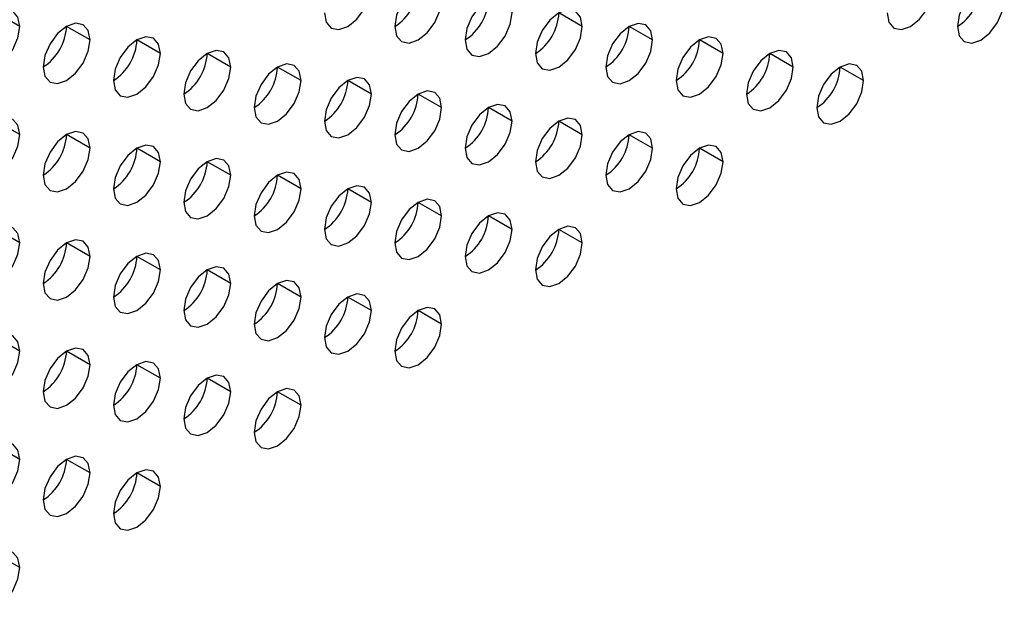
# Model space of a CAD drawing. Header units: millimetres. Extents: x 0 to 1118, y 0 to 864.
# Tile 272 of 397: x 970.45 to 973.42, y 696.03 to 697.82. Entities that reach past the tile are written whole.
import ezdxf

# ---------------------------------------------------------------- set-up
doc = ezdxf.new("R2010")
doc.units = ezdxf.units.MM

msp = doc.modelspace()

# ---------------------------------------------------------------- linework, layer by layer
at = {"color": 7, "linetype": 'Continuous', "lineweight": 25}
for p, q in [((970.4529, 697.7975), (970.3822, 697.8383)), ((972.15, 697.7973), (972.0793, 697.8382)), ((970.6651, 697.7567), (970.5944, 697.7975)), ((972.3621, 697.7565), (972.2914, 697.7973)), ((970.8772, 697.7158), (970.8065, 697.7566)), ((972.5743, 697.7156), (972.5036, 697.7565)), ((971.0893, 697.675), (971.0186, 697.7158)), ((972.7864, 697.6748), (972.7157, 697.7156)), ((971.3015, 697.6341), (971.2308, 697.6749)), ((972.9985, 697.634), (972.9278, 697.6748)), ((971.5136, 697.5933), (971.4429, 697.6341)), ((971.7257, 697.5524), (971.655, 697.5932)), ((971.9379, 697.5116), (971.8672, 697.5524)), ((970.4529, 697.4709), (970.3822, 697.5117)), ((972.15, 697.4707), (972.0793, 697.5115)), ((970.6651, 697.43), (970.5944, 697.4709)), ((972.3621, 697.4299), (972.2914, 697.4707)), ((970.8772, 697.3892), (970.8065, 697.43)), ((972.5743, 697.389), (972.5036, 697.4299)), ((971.0893, 697.3483), (971.0186, 697.3892)), ((971.3015, 697.3075), (971.2308, 697.3483)), ((971.5136, 697.2666), (971.4429, 697.3075)), ((971.7257, 697.2258), (971.655, 697.2666)), ((971.9379, 697.185), (971.8672, 697.2258)), ((970.4529, 697.1443), (970.3822, 697.1851)), ((972.15, 697.1441), (972.0793, 697.1849)), ((970.6651, 697.1034), (970.5944, 697.1442)), ((970.8772, 697.0626), (970.8065, 697.1034)), ((971.0893, 697.0217), (971.0186, 697.0625)), ((971.3015, 696.9809), (971.2308, 697.0217)), ((971.5136, 696.94), (971.4429, 696.9809)), ((971.7257, 696.8992), (971.655, 696.94)), ((970.4529, 696.8177), (970.3822, 696.8585)), ((970.6651, 696.7768), (970.5944, 696.8176)), ((970.8772, 696.736), (970.8065, 696.7768)), ((971.0893, 696.6951), (971.0186, 696.7359)), ((971.3015, 696.6543), (971.2308, 696.6951)), ((970.4529, 696.491), (970.3822, 696.5319)), ((970.6651, 696.4502), (970.5944, 696.491)), ((970.8772, 696.4093), (970.8065, 696.4502)), ((970.4529, 696.1644), (970.3822, 696.2052))]:
    msp.add_line(p, q, dxfattribs=at)
at = {"color": 7, "linetype": 'Continuous', "lineweight": 25, "flags": 128}
for points in [[(971.3722, 697.8382), (971.3776, 697.8101), (971.3929, 697.7925), (971.4158, 697.788), (971.4429, 697.7974), (971.47, 697.8192), (971.4929, 697.8502), (971.5082, 697.8855), (971.5136, 697.9199)], [(971.7257, 697.879), (971.7204, 697.9072), (971.705, 697.9248), (971.6821, 697.9293), (971.655, 697.9199), (971.628, 697.898), (971.605, 697.8671), (971.5897, 697.8317), (971.5843, 697.7974)], [(973.0692, 697.8381), (973.0746, 697.8099), (973.09, 697.7923), (973.1129, 697.7878), (973.14, 697.7972), (973.167, 697.8191), (973.19, 697.85), (973.2053, 697.8854), (973.2107, 697.9197)], [(973.4228, 697.8789), (973.4174, 697.907), (973.4021, 697.9247), (973.3791, 697.9291), (973.3521, 697.9197), (973.325, 697.8979), (973.3021, 697.8669), (973.2868, 697.8316), (973.2814, 697.7972)], [(971.9379, 697.8382), (971.9325, 697.8663), (971.9172, 697.884), (971.8942, 697.8884), (971.8672, 697.879), (971.8401, 697.8572), (971.8172, 697.8262), (971.8018, 697.7909), (971.7964, 697.7565)], [(971.5843, 697.7974), (971.5897, 697.7693), (971.605, 697.7516), (971.628, 697.7472), (971.655, 697.7566), (971.6821, 697.7784), (971.705, 697.8093), (971.7204, 697.8447), (971.7257, 697.879)], [(973.2814, 697.7972), (973.2868, 697.7691), (973.3021, 697.7515), (973.325, 697.747), (973.3521, 697.7564), (973.3791, 697.7782), (973.4021, 697.8092), (973.4174, 697.8445), (973.4228, 697.8789)], [(970.4529, 697.7975), (970.4476, 697.8256), (970.4322, 697.8433), (970.4093, 697.8477), (970.3822, 697.8383), (970.3552, 697.8165), (970.3322, 697.7856), (970.3169, 697.7502), (970.3115, 697.7159)], [(971.7964, 697.7565), (971.8018, 697.7284), (971.8172, 697.7108), (971.8401, 697.7063), (971.8672, 697.7157), (971.8942, 697.7376), (971.9172, 697.7685), (971.9325, 697.8038), (971.9379, 697.8382)], [(972.15, 697.7973), (972.1446, 697.8255), (972.1293, 697.8431), (972.1063, 697.8476), (972.0793, 697.8382), (972.0522, 697.8163), (972.0293, 697.7854), (972.014, 697.7501), (972.0086, 697.7157)], [(970.3115, 697.7159), (970.3169, 697.6877), (970.3322, 697.6701), (970.3552, 697.6656), (970.3822, 697.675), (970.4093, 697.6969), (970.4322, 697.7278), (970.4476, 697.7631), (970.4529, 697.7975)], [(970.6651, 697.7567), (970.6597, 697.7848), (970.6444, 697.8024), (970.6214, 697.8069), (970.5944, 697.7975), (970.5673, 697.7757), (970.5444, 697.7447), (970.529, 697.7094), (970.5237, 697.675)], [(972.0086, 697.7157), (972.014, 697.6876), (972.0293, 697.6699), (972.0522, 697.6655), (972.0793, 697.6749), (972.1063, 697.6967), (972.1293, 697.7276), (972.1446, 697.763), (972.15, 697.7973)], [(972.3621, 697.7565), (972.3568, 697.7846), (972.3414, 697.8023), (972.3185, 697.8067), (972.2914, 697.7973), (972.2644, 697.7755), (972.2414, 697.7445), (972.2261, 697.7092), (972.2207, 697.6749)], [(970.8772, 697.7158), (970.8718, 697.7439), (970.8565, 697.7616), (970.8336, 697.766), (970.8065, 697.7566), (970.7794, 697.7348), (970.7565, 697.7039), (970.7412, 697.6685), (970.7358, 697.6342)], [(970.5237, 697.675), (970.529, 697.6469), (970.5444, 697.6292), (970.5673, 697.6248), (970.5944, 697.6342), (970.6214, 697.656), (970.6444, 697.687), (970.6597, 697.7223), (970.6651, 697.7567)], [(972.2207, 697.6749), (972.2261, 697.6467), (972.2414, 697.6291), (972.2644, 697.6246), (972.2914, 697.634), (972.3185, 697.6559), (972.3414, 697.6868), (972.3568, 697.7221), (972.3621, 697.7565)], [(972.5743, 697.7156), (972.5689, 697.7438), (972.5536, 697.7614), (972.5306, 697.7659), (972.5036, 697.7565), (972.4765, 697.7346), (972.4536, 697.7037), (972.4382, 697.6684), (972.4328, 697.634)], [(970.7358, 697.6342), (970.7412, 697.606), (970.7565, 697.5884), (970.7794, 697.5839), (970.8065, 697.5933), (970.8336, 697.6152), (970.8565, 697.6461), (970.8718, 697.6815), (970.8772, 697.7158)], [(971.0893, 697.675), (971.084, 697.7031), (971.0686, 697.7207), (971.0457, 697.7252), (971.0186, 697.7158), (970.9916, 697.694), (970.9686, 697.663), (970.9533, 697.6277), (970.9479, 697.5933)], [(972.4328, 697.634), (972.4382, 697.6059), (972.4536, 697.5882), (972.4765, 697.5838), (972.5036, 697.5932), (972.5306, 697.615), (972.5536, 697.646), (972.5689, 697.6813), (972.5743, 697.7156)], [(972.7864, 697.6748), (972.781, 697.7029), (972.7657, 697.7206), (972.7427, 697.725), (972.7157, 697.7156), (972.6886, 697.6938), (972.6657, 697.6629), (972.6504, 697.6275), (972.645, 697.5932)], [(971.3015, 697.6341), (971.2961, 697.6623), (971.2808, 697.6799), (971.2578, 697.6844), (971.2308, 697.6749), (971.2037, 697.6531), (971.1808, 697.6222), (971.1654, 697.5868), (971.1601, 697.5525)], [(972.9985, 697.634), (972.9931, 697.6621), (972.9778, 697.6797), (972.9549, 697.6842), (972.9278, 697.6748), (972.9008, 697.653), (972.8778, 697.622), (972.8625, 697.5867), (972.8571, 697.5523)], [(970.9479, 697.5933), (970.9533, 697.5652), (970.9686, 697.5475), (970.9916, 697.5431), (971.0186, 697.5525), (971.0457, 697.5743), (971.0686, 697.6053), (971.084, 697.6406), (971.0893, 697.675)], [(972.645, 697.5932), (972.6504, 697.565), (972.6657, 697.5474), (972.6886, 697.5429), (972.7157, 697.5523), (972.7427, 697.5742), (972.7657, 697.6051), (972.781, 697.6404), (972.7864, 697.6748)], [(971.1601, 697.5525), (971.1654, 697.5243), (971.1808, 697.5067), (971.2037, 697.5022), (971.2308, 697.5116), (971.2578, 697.5335), (971.2808, 697.5644), (971.2961, 697.5998), (971.3015, 697.6341)], [(971.5136, 697.5933), (971.5082, 697.6214), (971.4929, 697.639), (971.47, 697.6435), (971.4429, 697.6341), (971.4158, 697.6123), (971.3929, 697.5813), (971.3776, 697.546), (971.3722, 697.5116)], [(972.8571, 697.5523), (972.8625, 697.5242), (972.8778, 697.5065), (972.9008, 697.5021), (972.9278, 697.5115), (972.9549, 697.5333), (972.9778, 697.5643), (972.9931, 697.5996), (972.9985, 697.634)], [(971.3722, 697.5116), (971.3776, 697.4835), (971.3929, 697.4658), (971.4158, 697.4614), (971.4429, 697.4708), (971.47, 697.4926), (971.4929, 697.5236), (971.5082, 697.5589), (971.5136, 697.5933)], [(971.7257, 697.5524), (971.7204, 697.5806), (971.705, 697.5982), (971.6821, 697.6027), (971.655, 697.5933), (971.628, 697.5714), (971.605, 697.5405), (971.5897, 697.5051), (971.5843, 697.4708)], [(971.9379, 697.5116), (971.9325, 697.5397), (971.9172, 697.5574), (971.8942, 697.5618), (971.8672, 697.5524), (971.8401, 697.5306), (971.8172, 697.4996), (971.8018, 697.4643), (971.7964, 697.4299)], [(971.5843, 697.4708), (971.5897, 697.4426), (971.605, 697.425), (971.628, 697.4205), (971.655, 697.4299), (971.6821, 697.4518), (971.705, 697.4827), (971.7204, 697.5181), (971.7257, 697.5524)], [(970.4529, 697.4709), (970.4476, 697.499), (970.4322, 697.5167), (970.4093, 697.5211), (970.3822, 697.5117), (970.3552, 697.4899), (970.3322, 697.4589), (970.3169, 697.4236), (970.3115, 697.3892)], [(971.7964, 697.4299), (971.8018, 697.4018), (971.8172, 697.3841), (971.8401, 697.3797), (971.8672, 697.3891), (971.8942, 697.4109), (971.9172, 697.4419), (971.9325, 697.4772), (971.9379, 697.5116)], [(972.15, 697.4707), (972.1446, 697.4989), (972.1293, 697.5165), (972.1063, 697.521), (972.0793, 697.5116), (972.0522, 697.4897), (972.0293, 697.4588), (972.014, 697.4234), (972.0086, 697.3891)], [(970.3115, 697.3892), (970.3169, 697.3611), (970.3322, 697.3435), (970.3552, 697.339), (970.3822, 697.3484), (970.4093, 697.3702), (970.4322, 697.4012), (970.4476, 697.4365), (970.4529, 697.4709)], [(970.6651, 697.43), (970.6597, 697.4582), (970.6444, 697.4758), (970.6214, 697.4803), (970.5944, 697.4709), (970.5673, 697.449), (970.5444, 697.4181), (970.529, 697.3828), (970.5237, 697.3484)], [(972.0086, 697.3891), (972.014, 697.3609), (972.0293, 697.3433), (972.0522, 697.3388), (972.0793, 697.3483), (972.1063, 697.3701), (972.1293, 697.401), (972.1446, 697.4364), (972.15, 697.4707)], [(972.3621, 697.4299), (972.3568, 697.458), (972.3414, 697.4757), (972.3185, 697.4801), (972.2914, 697.4707), (972.2644, 697.4489), (972.2414, 697.4179), (972.2261, 697.3826), (972.2207, 697.3482)], [(970.8772, 697.3892), (970.8718, 697.4173), (970.8565, 697.435), (970.8336, 697.4394), (970.8065, 697.43), (970.7794, 697.4082), (970.7565, 697.3772), (970.7412, 697.3419), (970.7358, 697.3075)], [(972.5743, 697.389), (972.5689, 697.4172), (972.5536, 697.4348), (972.5306, 697.4393), (972.5036, 697.4299), (972.4765, 697.408), (972.4536, 697.3771), (972.4382, 697.3417), (972.4328, 697.3074)], [(970.5237, 697.3484), (970.529, 697.3203), (970.5444, 697.3026), (970.5673, 697.2982), (970.5944, 697.3076), (970.6214, 697.3294), (970.6444, 697.3603), (970.6597, 697.3957), (970.6651, 697.43)], [(972.2207, 697.3482), (972.2261, 697.3201), (972.2414, 697.3025), (972.2644, 697.298), (972.2914, 697.3074), (972.3185, 697.3292), (972.3414, 697.3602), (972.3568, 697.3955), (972.3621, 697.4299)], [(970.7358, 697.3075), (970.7412, 697.2794), (970.7565, 697.2618), (970.7794, 697.2573), (970.8065, 697.2667), (970.8336, 697.2886), (970.8565, 697.3195), (970.8718, 697.3548), (970.8772, 697.3892)], [(971.0893, 697.3483), (971.084, 697.3765), (971.0686, 697.3941), (971.0457, 697.3986), (971.0186, 697.3892), (970.9916, 697.3673), (970.9686, 697.3364), (970.9533, 697.3011), (970.9479, 697.2667)], [(972.4328, 697.3074), (972.4382, 697.2793), (972.4536, 697.2616), (972.4765, 697.2572), (972.5036, 697.2666), (972.5306, 697.2884), (972.5536, 697.3193), (972.5689, 697.3547), (972.5743, 697.389)], [(971.3015, 697.3075), (971.2961, 697.3356), (971.2808, 697.3533), (971.2578, 697.3577), (971.2308, 697.3483), (971.2037, 697.3265), (971.1808, 697.2955), (971.1654, 697.2602), (971.1601, 697.2259)], [(970.9479, 697.2667), (970.9533, 697.2386), (970.9686, 697.2209), (970.9916, 697.2165), (971.0186, 697.2259), (971.0457, 697.2477), (971.0686, 697.2786), (971.084, 697.314), (971.0893, 697.3483)], [(971.1601, 697.2259), (971.1654, 697.1977), (971.1808, 697.1801), (971.2037, 697.1756), (971.2308, 697.185), (971.2578, 697.2069), (971.2808, 697.2378), (971.2961, 697.2731), (971.3015, 697.3075)], [(971.5136, 697.2666), (971.5082, 697.2948), (971.4929, 697.3124), (971.47, 697.3169), (971.4429, 697.3075), (971.4158, 697.2856), (971.3929, 697.2547), (971.3776, 697.2194), (971.3722, 697.185)], [(971.3722, 697.185), (971.3776, 697.1569), (971.3929, 697.1392), (971.4158, 697.1348), (971.4429, 697.1442), (971.47, 697.166), (971.4929, 697.197), (971.5082, 697.2323), (971.5136, 697.2666)], [(971.7257, 697.2258), (971.7204, 697.2539), (971.705, 697.2716), (971.6821, 697.276), (971.655, 697.2666), (971.628, 697.2448), (971.605, 697.2139), (971.5897, 697.1785), (971.5843, 697.1442)], [(971.9379, 697.185), (971.9325, 697.2131), (971.9172, 697.2307), (971.8942, 697.2352), (971.8672, 697.2258), (971.8401, 697.204), (971.8172, 697.173), (971.8018, 697.1377), (971.7964, 697.1033)], [(971.5843, 697.1442), (971.5897, 697.116), (971.605, 697.0984), (971.628, 697.0939), (971.655, 697.1033), (971.6821, 697.1252), (971.705, 697.1561), (971.7204, 697.1914), (971.7257, 697.2258)], [(970.4529, 697.1443), (970.4476, 697.1724), (970.4322, 697.1901), (970.4093, 697.1945), (970.3822, 697.1851), (970.3552, 697.1633), (970.3322, 697.1323), (970.3169, 697.097), (970.3115, 697.0626)], [(971.7964, 697.1033), (971.8018, 697.0752), (971.8172, 697.0575), (971.8401, 697.0531), (971.8672, 697.0625), (971.8942, 697.0843), (971.9172, 697.1153), (971.9325, 697.1506), (971.9379, 697.185)], [(972.15, 697.1441), (972.1446, 697.1722), (972.1293, 697.1899), (972.1063, 697.1943), (972.0793, 697.1849), (972.0522, 697.1631), (972.0293, 697.1322), (972.014, 697.0968), (972.0086, 697.0625)], [(970.3115, 697.0626), (970.3169, 697.0345), (970.3322, 697.0168), (970.3552, 697.0124), (970.3822, 697.0218), (970.4093, 697.0436), (970.4322, 697.0746), (970.4476, 697.1099), (970.4529, 697.1443)], [(970.6651, 697.1034), (970.6597, 697.1316), (970.6444, 697.1492), (970.6214, 697.1537), (970.5944, 697.1443), (970.5673, 697.1224), (970.5444, 697.0915), (970.529, 697.0561), (970.5237, 697.0218)], [(972.0086, 697.0625), (972.014, 697.0343), (972.0293, 697.0167), (972.0522, 697.0122), (972.0793, 697.0216), (972.1063, 697.0435), (972.1293, 697.0744), (972.1446, 697.1098), (972.15, 697.1441)], [(970.8772, 697.0626), (970.8718, 697.0907), (970.8565, 697.1084), (970.8336, 697.1128), (970.8065, 697.1034), (970.7794, 697.0816), (970.7565, 697.0506), (970.7412, 697.0153), (970.7358, 696.9809)], [(970.5237, 697.0218), (970.529, 696.9936), (970.5444, 696.976), (970.5673, 696.9715), (970.5944, 696.9809), (970.6214, 697.0028), (970.6444, 697.0337), (970.6597, 697.0691), (970.6651, 697.1034)], [(970.7358, 696.9809), (970.7412, 696.9528), (970.7565, 696.9352), (970.7794, 696.9307), (970.8065, 696.9401), (970.8336, 696.9619), (970.8565, 696.9929), (970.8718, 697.0282), (970.8772, 697.0626)], [(971.0893, 697.0217), (971.084, 697.0499), (971.0686, 697.0675), (971.0457, 697.072), (971.0186, 697.0626), (970.9916, 697.0407), (970.9686, 697.0098), (970.9533, 696.9744), (970.9479, 696.9401)], [(971.3015, 696.9809), (971.2961, 697.009), (971.2808, 697.0267), (971.2578, 697.0311), (971.2308, 697.0217), (971.2037, 696.9999), (971.1808, 696.9689), (971.1654, 696.9336), (971.1601, 696.8992)], [(970.9479, 696.9401), (970.9533, 696.9119), (970.9686, 696.8943), (970.9916, 696.8898), (971.0186, 696.8993), (971.0457, 696.9211), (971.0686, 696.952), (971.084, 696.9874), (971.0893, 697.0217)], [(971.1601, 696.8992), (971.1654, 696.8711), (971.1808, 696.8535), (971.2037, 696.849), (971.2308, 696.8584), (971.2578, 696.8802), (971.2808, 696.9112), (971.2961, 696.9465), (971.3015, 696.9809)], [(971.5136, 696.94), (971.5082, 696.9682), (971.4929, 696.9858), (971.47, 696.9903), (971.4429, 696.9809), (971.4158, 696.959), (971.3929, 696.9281), (971.3776, 696.8927), (971.3722, 696.8584)], [(971.3722, 696.8584), (971.3776, 696.8303), (971.3929, 696.8126), (971.4158, 696.8082), (971.4429, 696.8176), (971.47, 696.8394), (971.4929, 696.8703), (971.5082, 696.9057), (971.5136, 696.94)], [(971.7257, 696.8992), (971.7204, 696.9273), (971.705, 696.945), (971.6821, 696.9494), (971.655, 696.94), (971.628, 696.9182), (971.605, 696.8872), (971.5897, 696.8519), (971.5843, 696.8175)], [(971.5843, 696.8175), (971.5897, 696.7894), (971.605, 696.7718), (971.628, 696.7673), (971.655, 696.7767), (971.6821, 696.7985), (971.705, 696.8295), (971.7204, 696.8648), (971.7257, 696.8992)], [(970.4529, 696.8177), (970.4476, 696.8458), (970.4322, 696.8634), (970.4093, 696.8679), (970.3822, 696.8585), (970.3552, 696.8366), (970.3322, 696.8057), (970.3169, 696.7704), (970.3115, 696.736)], [(970.3115, 696.736), (970.3169, 696.7079), (970.3322, 696.6902), (970.3552, 696.6858), (970.3822, 696.6952), (970.4093, 696.717), (970.4322, 696.748), (970.4476, 696.7833), (970.4529, 696.8177)], [(970.6651, 696.7768), (970.6597, 696.8049), (970.6444, 696.8226), (970.6214, 696.827), (970.5944, 696.8176), (970.5673, 696.7958), (970.5444, 696.7649), (970.529, 696.7295), (970.5237, 696.6952)], [(970.8772, 696.736), (970.8718, 696.7641), (970.8565, 696.7817), (970.8336, 696.7862), (970.8065, 696.7768), (970.7794, 696.755), (970.7565, 696.724), (970.7412, 696.6887), (970.7358, 696.6543)], [(970.5237, 696.6952), (970.529, 696.667), (970.5444, 696.6494), (970.5673, 696.6449), (970.5944, 696.6543), (970.6214, 696.6762), (970.6444, 696.7071), (970.6597, 696.7424), (970.6651, 696.7768)], [(970.7358, 696.6543), (970.7412, 696.6262), (970.7565, 696.6085), (970.7794, 696.6041), (970.8065, 696.6135), (970.8336, 696.6353), (970.8565, 696.6663), (970.8718, 696.7016), (970.8772, 696.736)], [(971.0893, 696.6951), (971.084, 696.7233), (971.0686, 696.7409), (971.0457, 696.7454), (971.0186, 696.7359), (970.9916, 696.7141), (970.9686, 696.6832), (970.9533, 696.6478), (970.9479, 696.6135)], [(971.3015, 696.6543), (971.2961, 696.6824), (971.2808, 696.7), (971.2578, 696.7045), (971.2308, 696.6951), (971.2037, 696.6733), (971.1808, 696.6423), (971.1654, 696.607), (971.1601, 696.5726)], [(970.9479, 696.6135), (970.9533, 696.5853), (970.9686, 696.5677), (970.9916, 696.5632), (971.0186, 696.5726), (971.0457, 696.5945), (971.0686, 696.6254), (971.084, 696.6608), (971.0893, 696.6951)], [(971.1601, 696.5726), (971.1654, 696.5445), (971.1808, 696.5268), (971.2037, 696.5224), (971.2308, 696.5318), (971.2578, 696.5536), (971.2808, 696.5846), (971.2961, 696.6199), (971.3015, 696.6543)], [(970.4529, 696.491), (970.4476, 696.5192), (970.4322, 696.5368), (970.4093, 696.5413), (970.3822, 696.5319), (970.3552, 696.51), (970.3322, 696.4791), (970.3169, 696.4437), (970.3115, 696.4094)], [(970.3115, 696.4094), (970.3169, 696.3813), (970.3322, 696.3636), (970.3552, 696.3592), (970.3822, 696.3686), (970.4093, 696.3904), (970.4322, 696.4213), (970.4476, 696.4567), (970.4529, 696.491)], [(970.6651, 696.4502), (970.6597, 696.4783), (970.6444, 696.496), (970.6214, 696.5004), (970.5944, 696.491), (970.5673, 696.4692), (970.5444, 696.4382), (970.529, 696.4029), (970.5237, 696.3685)], [(970.8772, 696.4093), (970.8718, 696.4375), (970.8565, 696.4551), (970.8336, 696.4596), (970.8065, 696.4502), (970.7794, 696.4283), (970.7565, 696.3974), (970.7412, 696.3621), (970.7358, 696.3277)], [(970.5237, 696.3685), (970.529, 696.3404), (970.5444, 696.3228), (970.5673, 696.3183), (970.5944, 696.3277), (970.6214, 696.3496), (970.6444, 696.3805), (970.6597, 696.4158), (970.6651, 696.4502)], [(970.7358, 696.3277), (970.7412, 696.2996), (970.7565, 696.2819), (970.7794, 696.2775), (970.8065, 696.2869), (970.8336, 696.3087), (970.8565, 696.3396), (970.8718, 696.375), (970.8772, 696.4093)], [(970.4529, 696.1644), (970.4476, 696.1926), (970.4322, 696.2102), (970.4093, 696.2147), (970.3822, 696.2053), (970.3552, 696.1834), (970.3322, 696.1525), (970.3169, 696.1171), (970.3115, 696.0828)], [(970.3115, 696.0828), (970.3169, 696.0546), (970.3322, 696.037), (970.3552, 696.0325), (970.3822, 696.0419), (970.4093, 696.0638), (970.4322, 696.0947), (970.4476, 696.1301), (970.4529, 696.1644)]]:
    msp.add_lwpolyline(points, dxfattribs=at)
at = {"color": 7, "linetype": 'Continuous', "lineweight": 25}
for centre in [(971.5015, 697.9268), (973.1986, 697.9267), (971.7136, 697.886), (971.9258, 697.8451), (970.4408, 697.8045), (972.1379, 697.8043), (970.653, 697.7636), (972.35, 697.7635), (970.8651, 697.7228), (972.5622, 697.7226), (971.0772, 697.6819), (972.7743, 697.6818), (971.2894, 697.6411), (971.5015, 697.6002), (971.7136, 697.5594), (971.9258, 697.5185), (970.4408, 697.4778), (972.1379, 697.4777), (970.653, 697.437), (972.35, 697.4368), (970.8651, 697.3962), (971.0772, 697.3553), (971.2894, 697.3145), (971.5015, 697.2736), (971.7136, 697.2328), (971.9258, 697.1919), (970.4408, 697.1512), (970.653, 697.1104), (970.8651, 697.0695), (971.0772, 697.0287), (971.2894, 696.9878), (971.5015, 696.947), (970.4408, 696.8246), (970.653, 696.7838), (970.8651, 696.7429), (971.0772, 696.7021), (970.4408, 696.498), (970.653, 696.4571)]:
    msp.add_arc(centre, 0.1537, 302.6055, 357.3945, dxfattribs=at)

doc.saveas('drawing.dxf')
